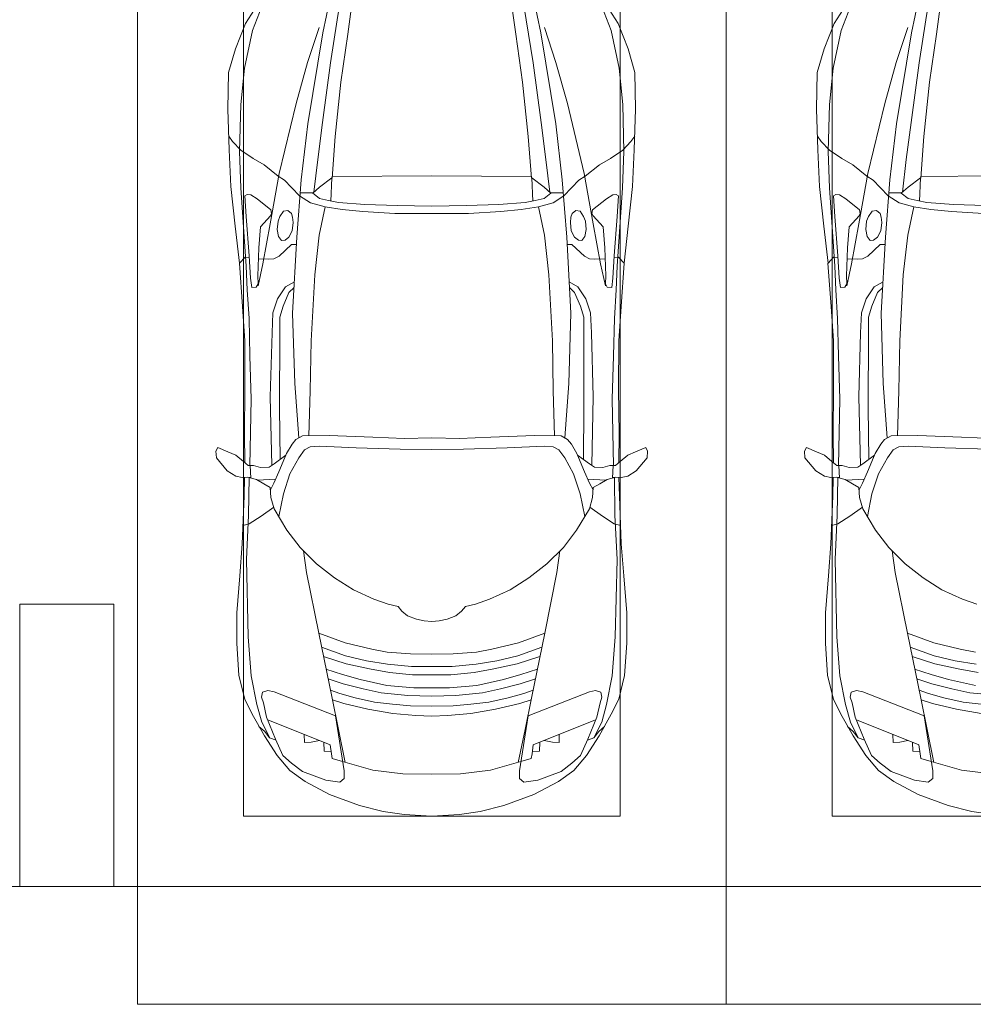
# Model space of a CAD drawing. Header units: millimetres. Extents: x -32229 to 291619, y -13689 to 125138.
# Tile 521 of 565: x 89435 to 93485, y 99050 to 103233. Entities that reach past the tile are written whole.
import ezdxf

# ---------------------------------------------------------------- set-up
doc = ezdxf.new("R2010")
doc.units = ezdxf.units.MM
for name, color, linetype, lineweight in [('A-DETL-GENF-OTLN', 7, 'Continuous', 18), ('A-FLOR-____-OTLN', 7, 'Continuous', 18), ('C-PRKG-____-OTLN', 7, 'Continuous', 18), ('S-COLS-____-MCUT', 7, 'Continuous', 40)]:
    doc.layers.add(name, color=color, linetype=linetype, lineweight=lineweight)

# ---------------------------------------------------------------- blocks, each defined once
blk = doc.blocks.new('АР_Машиноместо - 4900x2400_М__5300х2500_-2211001--02 ЭМ')
at = {"layer": 'A-DETL-GENF-OTLN', "color": 253, "lineweight": 13, "true_color": 0xaaaaaa}
for p, q in [((1367.3, -806), (1455.8, -818.6)), ((1455.8, -818.6), (1556.7, -845.1)), ((1556.7, -845.1), (1684.2, -891)), ((1684.2, -891), (1788.1, -946.2)), ((1622.3, -958.9), (1641, -944.1)), ((1622.3, -991.4), (1622.3, -958.9)), ((1641, -944.1), (1699.9, -952.6)), ((1699.9, -952.6), (1799.1, -989.1)), ((1788.1, -946.2), (1852.8, -992.8)), ((1372.6, -979.8), (1499.8, -994.5)), ((1499.8, -994.5), (1628.6, -1031.3)), ((1658.9, -1225.9), (1622.3, -991.4)), ((1799.1, -989.1), (1845, -1024.3)), ((1852.8, -992.8), (1906.8, -1056.8)), ((1617.4, -1027.5), (1646.2, -1167.4)), ((1845.3, -1024.4), (1882.1, -1057.3)), ((1882.1, -1057.3), (1913.1, -1126.3)), ((1906.8, -1056.8), (1960.7, -1140.4)), ((1911, -1121.6), (1938.7, -1132.6)), ((1913.1, -1126.3), (1951.8, -1220.1)), ((1646.2, -1167.4), (1673.2, -1300.9)), ((1938.7, -1132.6), (1959.6, -1159.6)), ((1959.6, -1159.6), (1983.8, -1180.5)), ((1960.7, -1140.4), (2012.6, -1232.1)), ((1415.9, -1236), (1521.4, -1254.6)), ((1521.4, -1254.6), (1623.7, -1278.7)), ((1919.3, -1327.1), (1658.9, -1225.9)), ((1951.8, -1220.1), (1965, -1280.6)), ((2012.6, -1232.1), (2044.3, -1296.1)), ((1416.4, -1274.6), (1492.9, -1283.7)), ((1492.9, -1283.7), (1574.8, -1301.6)), ((1623.7, -1278.7), (1671.7, -1293.7)), ((1965, -1280.6), (1972.8, -1305.2)), ((2044.3, -1296.1), (2069.2, -1396.6)), ((1351.7, -1312.4), (1465, -1323.2)), ((1465, -1323.2), (1541.7, -1341.1)), ((1574.8, -1301.6), (1640.9, -1321.2)), ((1640.9, -1321.2), (1680.1, -1334.4)), ((1673.2, -1300.9), (1730, -1576.5)), ((1945.6, -1333.3), (1919.3, -1327.1)), ((1968.2, -1326), (1945.6, -1333.3)), ((1972.8, -1305.2), (1968.2, -1326)), ((1441, -1354.8), (1554.7, -1380.6)), ((1541.7, -1341.1), (1626.2, -1361.2)), ((1626.2, -1361.2), (1690.1, -1383.1)), ((1430, -1410.4), (1513.8, -1425.6)), ((1554.7, -1380.6), (1628.6, -1401.1)), ((1628.6, -1401.1), (1699.5, -1424.6)), ((2069.2, -1396.6), (2078, -1534.1)), ((1438.1, -1445.7), (1526.6, -1459.7)), ((1513.8, -1425.6), (1613, -1446.5)), ((1526.6, -1459.7), (1615.7, -1480.8)), ((1613, -1446.5), (1709.6, -1477.3)), ((1440, -1496.1), (1505.1, -1509.3)), ((1615.7, -1480.8), (1718, -1518.1)), ((1505.1, -1509.3), (1618.3, -1536.4)), ((1618.3, -1536.4), (1730, -1576.5)), ((2078, -1534.1), (2078, -1662.9)), ((1730, -1576.5), (1781.7, -1834.2)), ((2078, -1662.9), (2065.2, -1820.7)), ((1435.1, -1700.5), (1495.8, -1721.4)), ((1495.8, -1721.4), (1583, -1761.1)), ((1583, -1761.1), (1662.5, -1812.1)), ((1662.5, -1812.1), (1738.9, -1871.7)), ((1781.7, -1834.2), (1794.3, -1926.7)), ((2065.2, -1820.7), (2055.1, -1956.8)), ((1738.9, -1871.7), (1809.3, -1941.6)), ((1809.3, -1941.6), (1865.4, -2015)), ((2055.1, -1956.8), (2047, -2159.1)), ((1865.4, -2015), (1919.3, -2105.7)), ((1974.5, -2074.6), (2024.9, -2041)), ((2024.9, -2041), (2052.5, -2034.4)), ((1880.3, -2168.6), (1899.7, -2072.7)), ((1921.2, -2112.6), (1974.5, -2074.6)), ((1919.3, -2105.7), (1932.9, -2153.8)), ((1852.7, -2254.2), (1880.3, -2168.6)), ((1932.9, -2153.8), (1935.7, -2195.4)), ((2047, -2159.1), (2045, -2238.9)), ((1899.2, -2263), (1920.1, -2213.8)), ((1920.1, -2213.8), (1935.1, -2186.5)), ((1935.7, -2195.4), (1963.3, -2211.8)), ((1963.3, -2211.8), (1994.9, -2230)), ((1814.9, -2322.3), (1852.7, -2254.2)), ((1913.4, -2231.3), (1989.9, -2227.1)), ((1994.9, -2230), (2032.5, -2239.2)), ((2018, -2235.6), (2020.9, -2288.7)), ((2054.9, -2238.7), (2018.2, -2239.5)), ((2082.6, -2243.4), (2054.9, -2238.7)), ((2118.3, -2266.4), (2082.6, -2243.4)), ((1866.2, -2340.5), (1899.2, -2263)), ((1869.4, -2332.9), (1919.4, -2296)), ((1919.4, -2296), (1941, -2282.6)), ((1941, -2282.6), (1976.7, -2281.2)), ((1976.7, -2281.2), (2006.4, -2288.6)), ((2006.4, -2288.6), (2030, -2290)), ((2030, -2290), (2050.2, -2306.1)), ((2164.8, -2322.3), (2118.3, -2266.4)), ((1790, -2355.4), (1814.9, -2322.3)), ((1843.3, -2380.3), (1866.2, -2340.5)), ((1896.5, -2534.3), (1893.9, -2314.9)), ((2045.5, -2423.6), (2044, -2301.1)), ((2050.2, -2306.1), (2082.6, -2333.8)), ((2082.6, -2333.8), (2115.6, -2347.9)), ((2166.9, -2350.6), (2164.8, -2322.3)), ((1384.8, -2358.7), (1570.9, -2364.1)), ((1570.9, -2364.1), (1727.3, -2371.5)), ((1727.3, -2371.5), (1765.7, -2368.8)), ((1765.7, -2368.8), (1790, -2355.4)), ((1827.2, -2399.7), (1843.3, -2380.3)), ((2115.6, -2347.9), (2158.8, -2366.2)), ((2158.8, -2366.2), (2166.9, -2350.6)), ((1367.3, -2404.6), (1500.8, -2409.3)), ((1500.8, -2409.3), (1686.2, -2416.7)), ((1686.2, -2416.7), (1799.4, -2415.4)), ((1799.4, -2415.4), (1827.2, -2399.7)), ((1815.2, -2406.5), (1832.2, -2638.3)), ((2043.2, -2613.6), (2045.5, -2423.6)), ((1895.6, -2850.8), (1896.5, -2534.3)), ((2043.9, -2818.3), (2043.2, -2613.6)), ((1832.2, -2638.3), (1840.7, -2936)), ((2054, -2964.8), (2043.9, -2818.3)), ((1895.6, -2919.4), (1895.6, -2850.8)), ((1881.3, -2966.7), (1895.6, -2919.4)), ((1840.7, -2936), (1823.6, -3260.1)), ((1856.4, -3024.6), (1881.3, -2966.7)), ((2067.2, -3149.3), (2054, -2964.8)), ((1834.9, -3046.1), (1856.4, -3024.6)), ((1987.8, -3061.4), (1995.5, -3046.6)), ((1995.5, -3046.6), (2014.4, -3046.1)), ((2014.4, -3046.1), (2019.2, -3085)), ((1984.7, -3213.7), (1989.1, -3094.6)), ((1989.1, -3094.6), (1987.8, -3061.4)), ((2019.2, -3085), (2025.2, -3179.9)), ((1898.3, -3179.4), (1920.5, -3167.7)), ((1920.5, -3167.7), (1941.6, -3165.4)), ((1941.6, -3165.4), (1986.4, -3168)), ((2024.8, -3173.5), (2043.1, -3174.2)), ((2043.1, -3174.2), (2067.1, -3148.3)), ((2084.3, -3305.9), (2067.1, -3148.3)), ((1845.5, -3228.1), (1898.3, -3179.4)), ((1977.8, -3303.2), (1984.7, -3213.7)), ((2025.2, -3179.9), (2037.8, -3347.3)), ((1823.6, -3260.1), (1804.3, -3502.8)), ((1825.4, -3227.6), (1845.5, -3228.1)), ((1842.8, -3286.3), (1856.8, -3259.9)), ((1856.8, -3259.9), (1873.2, -3246.1)), ((1873.2, -3246.1), (1887.9, -3245.7)), ((1887.9, -3245.7), (1900.2, -3262.3)), ((1900.2, -3262.3), (1906.4, -3292.5)), ((1838.9, -3321.2), (1842.8, -3286.3)), ((1906.4, -3292.5), (1902.9, -3327.4)), ((1935.4, -3349.7), (1977.8, -3303.2)), ((1841.3, -3344.5), (1838.9, -3321.2)), ((1845.9, -3360.7), (1841.3, -3344.5)), ((1902.9, -3327.4), (1894.8, -3346.8)), ((2102.9, -3474.2), (2084.3, -3305.9)), ((1861.3, -3372.5), (1845.9, -3360.7)), ((1880, -3369.3), (1861.3, -3372.5)), ((1894.8, -3346.8), (1880, -3369.3)), ((1930.3, -3360.7), (1935.4, -3349.7)), ((1933.2, -3375.1), (1930.3, -3360.7)), ((1992, -3422.8), (1933.2, -3375.1)), ((2037.8, -3347.3), (2043.4, -3434.5)), ((1397.5, -3394.3), (1534.7, -3397.8)), ((1534.7, -3397.8), (1646.7, -3407.2)), ((1646.7, -3407.2), (1688.9, -3414.8)), ((1674.4, -3512.1), (1679, -3413)), ((1688.9, -3414.8), (1727, -3424.2)), ((1727, -3424.2), (1755.7, -3447)), ((2018.5, -3439.1), (1992, -3422.8)), ((1755.7, -3447), (1726.8, -3472.4)), ((1755.7, -3447.2), (1808.7, -3447.2)), ((1809.8, -3433.7), (1845.3, -3470.4)), ((1845.3, -3470.4), (1875.1, -3501.2)), ((2033.8, -3441.1), (2018.5, -3439.1)), ((2043.4, -3434.5), (2033.8, -3441.1)), ((1659.9, -3687.8), (1673.4, -3509.6)), ((1726.8, -3472.4), (1674.4, -3512.1)), ((1875.1, -3501.2), (1901.7, -3518.6)), ((2109.8, -3630), (2102.9, -3474.2)), ((1250, -3520.1), (1672.8, -3517.2)), ((1901.7, -3518.6), (1962.1, -3567)), ((1962.1, -3567), (2008.6, -3594.2)), ((2008.6, -3594.2), (2061.4, -3629.8)), ((2061.4, -3629.8), (2096.2, -3665.5)), ((2116, -3802.9), (2109.8, -3630)), ((2096.2, -3665.5), (2111.9, -3688.4)), ((1636.1, -3917.5), (1659.9, -3687.8)), ((2112.6, -3958.4), (2116, -3802.9)), ((1606.4, -4121.6), (1636.1, -3917.5)), ((2083.6, -4059.2), (2112.6, -3958.4)), ((2041.4, -4167), (2083.6, -4059.2)), ((1586, -4272.5), (1606.4, -4121.6)), ((1977.5, -4267.9), (2041.4, -4167))]:
    blk.add_line(p, q, dxfattribs=at)
at = {"layer": 'A-DETL-GENF-OTLN', "color": 254, "lineweight": 13, "true_color": 0xd4d4d4}
for p, q in [((1628.7, -1031.9), (1672.3, -1045)), ((1672.3, -1045), (1675.9, -1063.7)), ((1675.9, -1063.7), (1681.2, -1102.9)), ((1676.7, -1074.4), (1707.1, -1076.2)), ((1707.1, -1076.2), (1708.8, -1114.5)), ((1681.2, -1102.9), (1946, -1208.1)), ((1727.4, -1121.3), (1762.3, -1113.6)), ((1762.3, -1113.6), (1790.9, -1112.7)), ((1790.9, -1112.7), (1791.8, -1146.9)), ((1938.3, -1132.1), (1972.1, -1198.6)), ((1972.1, -1198.6), (1992.6, -1274.3)), ((1992.6, -1274.3), (2016.6, -1395.6)), ((2016.6, -1395.6), (2029.1, -1561.4)), ((2029.1, -1561.4), (2037.2, -1889.5)), ((2037.2, -1889.5), (2028.2, -2077.7)), ((2028.2, -2077.7), (2025.5, -2239.3)), ((1929.4, -2291.4), (1935.6, -2580.5)), ((2016.7, -2571.4), (2022, -2290)), ((1771.6, -2415.7), (1766.2, -2606.7)), ((1935.6, -2580.5), (1928.4, -2853.3)), ((2022.2, -2754.7), (2016.7, -2571.4)), ((1766.2, -2606.7), (1762.2, -2818.3)), ((2026.1, -2913.7), (2022.2, -2754.7)), ((1762.2, -2818.3), (1747.2, -3099)), ((1928.4, -2853.3), (1924.3, -2937.4)), ((2033.7, -3036.3), (2026.1, -2913.7)), ((1924.3, -2937.4), (1904.8, -2997.9)), ((1904.8, -2997.9), (1871, -3048.1)), ((1871, -3048.1), (1833.3, -3069.7)), ((1987.5, -3053.2), (1967.3, -3145.9)), ((2038, -3136.6), (2033.7, -3036.3)), ((1747.2, -3099), (1728.3, -3268.5)), ((2060.5, -3468.5), (2038, -3136.6)), ((1967.3, -3145.9), (1936, -3316.2)), ((1728.3, -3268.5), (1702.9, -3388.2)), ((1936, -3316.2), (1897.7, -3530.2)), ((1406.5, -3360.7), (1542.9, -3368.9)), ((1542.9, -3368.9), (1630, -3377.1)), ((1630, -3377.1), (1702.9, -3388.2)), ((1702.9, -3388.2), (1765.4, -3405.8)), ((1765.4, -3405.8), (1811.5, -3435.5)), ((1750.9, -3450.8), (1734.5, -3589.1)), ((2065.8, -3623.7), (2060.5, -3468.5)), ((1804.3, -3502.8), (1776.8, -3741.5)), ((1897.7, -3530.2), (1826.4, -3827.1)), ((1734.5, -3589.1), (1714.3, -3746.6)), ((2061.4, -3823.4), (2065.8, -3623.7)), ((1714.3, -3746.6), (1680.6, -4000.8)), ((1776.8, -3741.5), (1713.1, -4128.3)), ((1826.4, -3827.1), (1777.3, -4001.8)), ((2045.3, -3976.8), (2061.4, -3823.4)), ((1680.6, -4000.8), (1651, -4182.8)), ((1777.3, -4001.8), (1728.3, -4149.8)), ((2011.4, -4138.1), (2045.3, -3976.8)), ((1713.1, -4128.3), (1678.9, -4289.8)), ((1972.2, -4239.8), (2011.4, -4138.1)), ((1651, -4182.8), (1638.8, -4260.3))]:
    blk.add_line(p, q, dxfattribs=at)
at = {"layer": 'C-PRKG-____-OTLN', "color": 253, "lineweight": 13, "true_color": 0xaaaaaa}
for p, q in [((2500, 0), (0, 0)), ((2500, 0), (2500, -5300)), ((450, -800), (2050, -800)), ((2050, -800), (2050, -4500))]:
    blk.add_line(p, q, dxfattribs=at)
blk = doc.blocks.new('АР_Машиноместо - 4900x2400_М__5300х2500_-V39--02 ЭМ')
at = {"layer": 'A-DETL-GENF-OTLN', "color": 253, "lineweight": 13, "true_color": 0xaaaaaa}
for p, q in [((522.5, 4267.9), (458.6, 4167)), ((914, 4272.5), (893.6, 4121.6)), ((1586, 4272.5), (1606.4, 4121.6)), ((1977.5, 4267.9), (2041.4, 4167)), ((458.6, 4167), (416.4, 4059.2)), ((2041.4, 4167), (2083.6, 4059.2)), ((893.6, 4121.6), (863.9, 3917.5)), ((1606.4, 4121.6), (1636.1, 3917.5)), ((416.4, 4059.2), (387.4, 3958.4)), ((2083.6, 4059.2), (2112.6, 3958.4)), ((387.4, 3958.4), (384, 3802.9)), ((2112.6, 3958.4), (2116, 3802.9)), ((863.9, 3917.5), (840.1, 3687.8)), ((1636.1, 3917.5), (1659.9, 3687.8)), ((384, 3802.9), (390.2, 3630)), ((2116, 3802.9), (2109.8, 3630)), ((403.8, 3665.5), (388.1, 3688.4)), ((840.1, 3687.8), (826.6, 3509.6)), ((1659.9, 3687.8), (1673.4, 3509.6)), ((2096.2, 3665.5), (2111.9, 3688.4)), ((438.6, 3629.8), (403.8, 3665.5)), ((2061.4, 3629.8), (2096.2, 3665.5)), ((390.2, 3630), (397.1, 3474.2)), ((491.4, 3594.2), (438.6, 3629.8)), ((2008.6, 3594.2), (2061.4, 3629.8)), ((2109.8, 3630), (2102.9, 3474.2)), ((537.9, 3567), (491.4, 3594.2)), ((598.3, 3518.6), (537.9, 3567)), ((1901.7, 3518.6), (1962.1, 3567)), ((1962.1, 3567), (2008.6, 3594.2)), ((624.9, 3501.2), (598.3, 3518.6)), ((1250, 3520.1), (827.2, 3517.2)), ((1250, 3520.1), (1672.8, 3517.2)), ((1875.1, 3501.2), (1901.7, 3518.6)), ((397.1, 3474.2), (415.7, 3305.9)), ((654.7, 3470.4), (624.9, 3501.2)), ((676.4, 3260.1), (695.7, 3502.8)), ((744.3, 3447), (773.2, 3472.4)), ((773.2, 3472.4), (825.6, 3512.1)), ((825.6, 3512.1), (821, 3413)), ((1674.4, 3512.1), (1679, 3413)), ((1726.8, 3472.4), (1674.4, 3512.1)), ((1755.7, 3447), (1726.8, 3472.4)), ((1823.6, 3260.1), (1804.3, 3502.8)), ((1845.3, 3470.4), (1875.1, 3501.2)), ((2102.9, 3474.2), (2084.3, 3305.9)), ((456.6, 3434.5), (466.2, 3441.1)), ((462.2, 3347.3), (456.6, 3434.5)), ((466.2, 3441.1), (481.5, 3439.1)), ((481.5, 3439.1), (508, 3422.8)), ((690.2, 3433.7), (654.7, 3470.4)), ((744.1, 3447.2), (691.3, 3447.2)), ((773, 3424.2), (744.1, 3447.2)), ((1727, 3424.2), (1755.7, 3447)), ((1755.7, 3447.2), (1808.7, 3447.2)), ((1809.8, 3433.7), (1845.3, 3470.4)), ((2018.5, 3439.1), (1992, 3422.8)), ((2033.8, 3441.1), (2018.5, 3439.1)), ((2043.4, 3434.5), (2033.8, 3441.1)), ((2037.8, 3347.3), (2043.4, 3434.5)), ((508, 3422.8), (566.8, 3375.1)), ((811.1, 3414.8), (773, 3424.2)), ((853.3, 3407.2), (811.1, 3414.8)), ((965.3, 3397.8), (853.3, 3407.2)), ((1102.5, 3394.3), (965.3, 3397.8)), ((1250, 3391.3), (1102.5, 3394.3)), ((1250, 3391.3), (1397.5, 3394.3)), ((1397.5, 3394.3), (1534.7, 3397.8)), ((1534.7, 3397.8), (1646.7, 3407.2)), ((1646.7, 3407.2), (1688.9, 3414.8)), ((1688.9, 3414.8), (1727, 3424.2)), ((1992, 3422.8), (1933.2, 3375.1)), ((474.8, 3179.9), (462.2, 3347.3)), ((564.6, 3349.7), (522.2, 3303.2)), ((569.7, 3360.7), (564.6, 3349.7)), ((566.8, 3375.1), (569.7, 3360.7)), ((597.1, 3327.4), (605.2, 3346.8)), ((605.2, 3346.8), (620, 3369.3)), ((620, 3369.3), (638.7, 3372.5)), ((638.7, 3372.5), (654.1, 3360.7)), ((654.1, 3360.7), (658.7, 3344.5)), ((1845.9, 3360.7), (1841.3, 3344.5)), ((1861.3, 3372.5), (1845.9, 3360.7)), ((1880, 3369.3), (1861.3, 3372.5)), ((1894.8, 3346.8), (1880, 3369.3)), ((1902.9, 3327.4), (1894.8, 3346.8)), ((1933.2, 3375.1), (1930.3, 3360.7)), ((1930.3, 3360.7), (1935.4, 3349.7)), ((1935.4, 3349.7), (1977.8, 3303.2)), ((2025.2, 3179.9), (2037.8, 3347.3)), ((415.7, 3305.9), (432.8, 3149.3)), ((593.6, 3292.5), (597.1, 3327.4)), ((661.1, 3321.2), (657.2, 3286.3)), ((658.7, 3344.5), (661.1, 3321.2)), ((1841.3, 3344.5), (1838.9, 3321.2)), ((1838.9, 3321.2), (1842.8, 3286.3)), ((1906.4, 3292.5), (1902.9, 3327.4)), ((2084.3, 3305.9), (2067.1, 3148.3)), ((522.2, 3303.2), (515.3, 3213.7)), ((599.8, 3262.3), (593.6, 3292.5)), ((657.2, 3286.3), (643.2, 3259.9)), ((1842.8, 3286.3), (1856.8, 3259.9)), ((1900.2, 3262.3), (1906.4, 3292.5)), ((1977.8, 3303.2), (1984.7, 3213.7)), ((612.1, 3245.7), (599.8, 3262.3)), ((654.5, 3228.1), (601.7, 3179.4)), ((626.8, 3246.1), (612.1, 3245.7)), ((643.2, 3259.9), (626.8, 3246.1)), ((674.6, 3227.6), (654.5, 3228.1)), ((659.3, 2936), (676.4, 3260.1)), ((1840.7, 2936), (1823.6, 3260.1)), ((1825.4, 3227.6), (1845.5, 3228.1)), ((1845.5, 3228.1), (1898.3, 3179.4)), ((1856.8, 3259.9), (1873.2, 3246.1)), ((1873.2, 3246.1), (1887.9, 3245.7)), ((1887.9, 3245.7), (1900.2, 3262.3)), ((480.8, 3085), (474.8, 3179.9)), ((515.3, 3213.7), (510.9, 3094.6)), ((601.7, 3179.4), (579.5, 3167.7)), ((1898.3, 3179.4), (1920.5, 3167.7)), ((1984.7, 3213.7), (1989.1, 3094.6)), ((2019.2, 3085), (2025.2, 3179.9)), ((432.8, 3149.3), (446, 2964.8)), ((456.9, 3174.2), (432.9, 3148.3)), ((475.2, 3173.5), (456.9, 3174.2)), ((558.4, 3165.4), (513.6, 3168)), ((579.5, 3167.7), (558.4, 3165.4)), ((1920.5, 3167.7), (1941.6, 3165.4)), ((1941.6, 3165.4), (1986.4, 3168)), ((2024.8, 3173.5), (2043.1, 3174.2)), ((2043.1, 3174.2), (2067.1, 3148.3)), ((2067.2, 3149.3), (2054, 2964.8)), ((485.6, 3046.1), (480.8, 3085)), ((512.2, 3061.4), (504.5, 3046.6)), ((510.9, 3094.6), (512.2, 3061.4)), ((1989.1, 3094.6), (1987.8, 3061.4)), ((1987.8, 3061.4), (1995.5, 3046.6)), ((2014.4, 3046.1), (2019.2, 3085)), ((504.5, 3046.6), (485.6, 3046.1)), ((643.6, 3024.6), (618.7, 2966.7)), ((665.1, 3046.1), (643.6, 3024.6)), ((1834.9, 3046.1), (1856.4, 3024.6)), ((1856.4, 3024.6), (1881.3, 2966.7)), ((1995.5, 3046.6), (2014.4, 3046.1)), ((446, 2964.8), (456.1, 2818.3)), ((618.7, 2966.7), (604.4, 2919.4)), ((667.8, 2638.3), (659.3, 2936)), ((1832.2, 2638.3), (1840.7, 2936)), ((1881.3, 2966.7), (1895.6, 2919.4)), ((2054, 2964.8), (2043.9, 2818.3)), ((604.4, 2919.4), (604.4, 2850.8)), ((1895.6, 2919.4), (1895.6, 2850.8)), ((604.4, 2850.8), (603.5, 2534.3)), ((1895.6, 2850.8), (1896.5, 2534.3)), ((456.1, 2818.3), (456.8, 2613.6)), ((2043.9, 2818.3), (2043.2, 2613.6)), ((684.8, 2406.5), (667.8, 2638.3)), ((1815.2, 2406.5), (1832.2, 2638.3)), ((456.8, 2613.6), (454.5, 2423.6)), ((2043.2, 2613.6), (2045.5, 2423.6)), ((603.5, 2534.3), (606.1, 2314.9)), ((1896.5, 2534.3), (1893.9, 2314.9)), ((454.5, 2423.6), (456, 2301.1)), ((672.8, 2399.7), (656.7, 2380.3)), ((700.6, 2415.4), (672.8, 2399.7)), ((813.8, 2416.7), (700.6, 2415.4)), ((999.2, 2409.3), (813.8, 2416.7)), ((1132.7, 2404.6), (999.2, 2409.3)), ((1250, 2406.6), (1132.7, 2404.6)), ((1250, 2406.6), (1367.3, 2404.6)), ((1367.3, 2404.6), (1500.8, 2409.3)), ((1500.8, 2409.3), (1686.2, 2416.7)), ((1686.2, 2416.7), (1799.4, 2415.4)), ((1799.4, 2415.4), (1827.2, 2399.7)), ((1827.2, 2399.7), (1843.3, 2380.3)), ((2045.5, 2423.6), (2044, 2301.1)), ((341.2, 2366.2), (333.1, 2350.6)), ((333.1, 2350.6), (335.2, 2322.3)), ((384.4, 2347.9), (341.2, 2366.2)), ((417.4, 2333.8), (384.4, 2347.9)), ((656.7, 2380.3), (633.8, 2340.5)), ((710, 2355.4), (685.1, 2322.3)), ((734.3, 2368.8), (710, 2355.4)), ((772.7, 2371.5), (734.3, 2368.8)), ((929.1, 2364.1), (772.7, 2371.5)), ((1115.2, 2358.7), (929.1, 2364.1)), ((1250, 2357.8), (1115.2, 2358.7)), ((1250, 2357.8), (1384.8, 2358.7)), ((1384.8, 2358.7), (1570.9, 2364.1)), ((1570.9, 2364.1), (1727.3, 2371.5)), ((1727.3, 2371.5), (1765.7, 2368.8)), ((1765.7, 2368.8), (1790, 2355.4)), ((1790, 2355.4), (1814.9, 2322.3)), ((1843.3, 2380.3), (1866.2, 2340.5)), ((2082.6, 2333.8), (2115.6, 2347.9)), ((2115.6, 2347.9), (2158.8, 2366.2)), ((2158.8, 2366.2), (2166.9, 2350.6)), ((2166.9, 2350.6), (2164.8, 2322.3)), ((335.2, 2322.3), (381.7, 2266.4)), ((449.8, 2306.1), (417.4, 2333.8)), ((470, 2290), (449.8, 2306.1)), ((630.6, 2332.9), (580.6, 2296)), ((633.8, 2340.5), (600.8, 2263)), ((685.1, 2322.3), (647.3, 2254.2)), ((1814.9, 2322.3), (1852.7, 2254.2)), ((1866.2, 2340.5), (1899.2, 2263)), ((1869.4, 2332.9), (1919.4, 2296)), ((2030, 2290), (2050.2, 2306.1)), ((2050.2, 2306.1), (2082.6, 2333.8)), ((2164.8, 2322.3), (2118.3, 2266.4)), ((381.7, 2266.4), (417.4, 2243.4)), ((493.6, 2288.6), (470, 2290)), ((482, 2235.6), (479.1, 2288.7)), ((523.3, 2281.2), (493.6, 2288.6)), ((559, 2282.6), (523.3, 2281.2)), ((580.6, 2296), (559, 2282.6)), ((600.8, 2263), (579.9, 2213.8)), ((1899.2, 2263), (1920.1, 2213.8)), ((1919.4, 2296), (1941, 2282.6)), ((1941, 2282.6), (1976.7, 2281.2)), ((1976.7, 2281.2), (2006.4, 2288.6)), ((2006.4, 2288.6), (2030, 2290)), ((2018, 2235.6), (2020.9, 2288.7)), ((2118.3, 2266.4), (2082.6, 2243.4)), ((417.4, 2243.4), (445.1, 2238.7)), ((445.1, 2238.7), (481.8, 2239.5)), ((453, 2159.1), (455, 2238.9)), ((505.1, 2230), (467.5, 2239.2)), ((536.7, 2211.8), (505.1, 2230)), ((586.6, 2231.3), (510.1, 2227.1)), ((647.3, 2254.2), (619.7, 2168.6)), ((1852.7, 2254.2), (1880.3, 2168.6)), ((1913.4, 2231.3), (1989.9, 2227.1)), ((1963.3, 2211.8), (1994.9, 2230)), ((1994.9, 2230), (2032.5, 2239.2)), ((2054.9, 2238.7), (2018.2, 2239.5)), ((2047, 2159.1), (2045, 2238.9)), ((2082.6, 2243.4), (2054.9, 2238.7)), ((564.3, 2195.4), (536.7, 2211.8)), ((567.1, 2153.8), (564.3, 2195.4)), ((579.9, 2213.8), (564.9, 2186.5)), ((1920.1, 2213.8), (1935.1, 2186.5)), ((1932.9, 2153.8), (1935.7, 2195.4)), ((1935.7, 2195.4), (1963.3, 2211.8)), ((444.9, 1956.8), (453, 2159.1)), ((580.7, 2105.7), (567.1, 2153.8)), ((619.7, 2168.6), (600.3, 2072.7)), ((1880.3, 2168.6), (1899.7, 2072.7)), ((1919.3, 2105.7), (1932.9, 2153.8)), ((2055.1, 1956.8), (2047, 2159.1)), ((578.8, 2112.6), (525.5, 2074.6)), ((634.6, 2015), (580.7, 2105.7)), ((1865.4, 2015), (1919.3, 2105.7)), ((1921.2, 2112.6), (1974.5, 2074.6)), ((525.5, 2074.6), (475.1, 2041)), ((1974.5, 2074.6), (2024.9, 2041)), ((475.1, 2041), (447.5, 2034.4)), ((690.7, 1941.6), (634.6, 2015)), ((1809.3, 1941.6), (1865.4, 2015)), ((2024.9, 2041), (2052.5, 2034.4)), ((434.8, 1820.7), (444.9, 1956.8)), ((761.1, 1871.7), (690.7, 1941.6)), ((718.3, 1834.2), (705.7, 1926.7)), ((1738.9, 1871.7), (1809.3, 1941.6)), ((1781.7, 1834.2), (1794.3, 1926.7)), ((2065.2, 1820.7), (2055.1, 1956.8)), ((837.5, 1812.1), (761.1, 1871.7)), ((1662.5, 1812.1), (1738.9, 1871.7)), ((422, 1662.9), (434.8, 1820.7)), ((770, 1576.5), (718.3, 1834.2)), ((917, 1761.1), (837.5, 1812.1)), ((1583, 1761.1), (1662.5, 1812.1)), ((1730, 1576.5), (1781.7, 1834.2)), ((2078, 1662.9), (2065.2, 1820.7)), ((1004.2, 1721.4), (917, 1761.1)), ((1495.8, 1721.4), (1583, 1761.1)), ((1064.9, 1700.5), (1004.2, 1721.4)), ((1435.1, 1700.5), (1495.8, 1721.4)), ((1107.2, 1689.8), (1064.9, 1700.5)), ((1123.5, 1670.9), (1107.2, 1689.8)), ((1376.5, 1670.9), (1392.8, 1689.8)), ((1392.8, 1689.8), (1435.1, 1700.5)), ((422, 1534.1), (422, 1662.9)), ((1147.5, 1650.5), (1123.5, 1670.9)), ((1184.7, 1635.7), (1147.5, 1650.5)), ((1217.8, 1629.1), (1184.7, 1635.7)), ((1282.2, 1629.1), (1315.3, 1635.7)), ((1315.3, 1635.7), (1352.5, 1650.5)), ((1352.5, 1650.5), (1376.5, 1670.9)), ((2078, 1534.1), (2078, 1662.9)), ((1217.8, 1629.1), (1250, 1626.8)), ((1282.2, 1629.1), (1250, 1626.8)), ((826.8, 1300.9), (770, 1576.5)), ((881.7, 1536.4), (770, 1576.5)), ((1618.3, 1536.4), (1730, 1576.5)), ((1673.2, 1300.9), (1730, 1576.5)), ((430.8, 1396.6), (422, 1534.1)), ((884.3, 1480.8), (782, 1518.1)), ((994.9, 1509.3), (881.7, 1536.4)), ((1060, 1496.1), (994.9, 1509.3)), ((1440, 1496.1), (1505.1, 1509.3)), ((1505.1, 1509.3), (1618.3, 1536.4)), ((1615.7, 1480.8), (1718, 1518.1)), ((2069.2, 1396.6), (2078, 1534.1)), ((887, 1446.5), (790.4, 1477.3)), ((973.4, 1459.7), (884.3, 1480.8)), ((1159.3, 1489.1), (1060, 1496.1)), ((1250, 1488.3), (1159.3, 1489.1)), ((1250, 1488.3), (1340.7, 1489.1)), ((1340.7, 1489.1), (1440, 1496.1)), ((1526.6, 1459.7), (1615.7, 1480.8)), ((1613, 1446.5), (1709.6, 1477.3)), ((871.4, 1401.1), (800.5, 1424.6)), ((986.2, 1425.6), (887, 1446.5)), ((1061.9, 1445.7), (973.4, 1459.7)), ((1070, 1410.4), (986.2, 1425.6)), ((1163.9, 1435.1), (1061.9, 1445.7)), ((1250, 1435.1), (1163.9, 1435.1)), ((1250, 1435.1), (1336.1, 1435.1)), ((1336.1, 1435.1), (1438.1, 1445.7)), ((1430, 1410.4), (1513.8, 1425.6)), ((1438.1, 1445.7), (1526.6, 1459.7)), ((1513.8, 1425.6), (1613, 1446.5)), ((1628.6, 1401.1), (1699.5, 1424.6)), ((455.7, 1296.1), (430.8, 1396.6)), ((873.8, 1361.2), (809.9, 1383.1)), ((945.3, 1380.6), (871.4, 1401.1)), ((1059, 1354.8), (945.3, 1380.6)), ((1168.3, 1399.8), (1070, 1410.4)), ((1250, 1400.1), (1168.3, 1399.8)), ((1250, 1400.1), (1331.7, 1399.8)), ((1331.7, 1399.8), (1430, 1410.4)), ((1441, 1354.8), (1554.7, 1380.6)), ((1554.7, 1380.6), (1628.6, 1401.1)), ((1626.2, 1361.2), (1690.1, 1383.1)), ((2044.3, 1296.1), (2069.2, 1396.6)), ((958.3, 1341.1), (873.8, 1361.2)), ((1035, 1323.2), (958.3, 1341.1)), ((1174.5, 1344.2), (1059, 1354.8)), ((1250, 1344.9), (1174.5, 1344.2)), ((1250, 1344.9), (1325.5, 1344.2)), ((1325.5, 1344.2), (1441, 1354.8)), ((1465, 1323.2), (1541.7, 1341.1)), ((1541.7, 1341.1), (1626.2, 1361.2)), ((527.2, 1305.2), (531.8, 1326)), ((535, 1280.6), (527.2, 1305.2)), ((531.8, 1326), (554.4, 1333.3)), ((554.4, 1333.3), (580.7, 1327.1)), ((580.7, 1327.1), (841.1, 1225.9)), ((859.1, 1321.2), (819.9, 1334.4)), ((853.8, 1167.4), (826.8, 1300.9)), ((925.2, 1301.6), (859.1, 1321.2)), ((1007.1, 1283.7), (925.2, 1301.6)), ((1148.3, 1312.4), (1035, 1323.2)), ((1250, 1309.3), (1148.3, 1312.4)), ((1250, 1309.3), (1351.7, 1312.4)), ((1351.7, 1312.4), (1465, 1323.2)), ((1492.9, 1283.7), (1574.8, 1301.6)), ((1574.8, 1301.6), (1640.9, 1321.2)), ((1640.9, 1321.2), (1680.1, 1334.4)), ((1646.2, 1167.4), (1673.2, 1300.9)), ((1919.3, 1327.1), (1658.9, 1225.9)), ((1945.6, 1333.3), (1919.3, 1327.1)), ((1968.2, 1326), (1945.6, 1333.3)), ((1965, 1280.6), (1972.8, 1305.2)), ((1972.8, 1305.2), (1968.2, 1326)), ((487.4, 1232.1), (455.7, 1296.1)), ((548.2, 1220.1), (535, 1280.6)), ((876.3, 1278.7), (828.3, 1293.7)), ((978.6, 1254.6), (876.3, 1278.7)), ((1083.6, 1274.6), (1007.1, 1283.7)), ((1159.1, 1267.9), (1083.6, 1274.6)), ((1250, 1266.6), (1159.1, 1267.9)), ((1250, 1266.6), (1340.9, 1267.9)), ((1340.9, 1267.9), (1416.4, 1274.6)), ((1416.4, 1274.6), (1492.9, 1283.7)), ((1521.4, 1254.6), (1623.7, 1278.7)), ((1623.7, 1278.7), (1671.7, 1293.7)), ((1951.8, 1220.1), (1965, 1280.6)), ((2012.6, 1232.1), (2044.3, 1296.1)), ((539.3, 1140.4), (487.4, 1232.1)), ((586.9, 1126.3), (548.2, 1220.1)), ((841.1, 1225.9), (877.7, 991.4)), ((1084.1, 1236), (978.6, 1254.6)), ((1182.5, 1227.5), (1084.1, 1236)), ((1250, 1223.7), (1182.5, 1227.5)), ((1250, 1223.7), (1317.5, 1227.5)), ((1317.5, 1227.5), (1415.9, 1236)), ((1415.9, 1236), (1521.4, 1254.6)), ((1658.9, 1225.9), (1622.3, 991.4)), ((1913.1, 1126.3), (1951.8, 1220.1)), ((1960.7, 1140.4), (2012.6, 1232.1)), ((540.4, 1159.6), (516.2, 1180.5)), ((1959.6, 1159.6), (1983.8, 1180.5)), ((593.2, 1056.8), (539.3, 1140.4)), ((561.3, 1132.6), (540.4, 1159.6)), ((589, 1121.6), (561.3, 1132.6)), ((882.6, 1027.5), (853.8, 1167.4)), ((1617.4, 1027.5), (1646.2, 1167.4)), ((1906.8, 1056.8), (1960.7, 1140.4)), ((1911, 1121.6), (1938.7, 1132.6)), ((1938.7, 1132.6), (1959.6, 1159.6)), ((617.9, 1057.3), (586.9, 1126.3)), ((1882.1, 1057.3), (1913.1, 1126.3)), ((647.2, 992.8), (593.2, 1056.8)), ((654.7, 1024.4), (617.9, 1057.3)), ((1845.3, 1024.4), (1882.1, 1057.3)), ((1852.8, 992.8), (1906.8, 1056.8)), ((700.9, 989.1), (655, 1024.3)), ((1000.2, 994.5), (871.4, 1031.3)), ((1499.8, 994.5), (1628.6, 1031.3)), ((1799.1, 989.1), (1845, 1024.3)), ((711.9, 946.2), (647.2, 992.8)), ((800.1, 952.6), (700.9, 989.1)), ((877.7, 991.4), (877.7, 958.9)), ((1127.4, 979.8), (1000.2, 994.5)), ((1250, 977.6), (1127.4, 979.8)), ((1250, 977.6), (1372.6, 979.8)), ((1372.6, 979.8), (1499.8, 994.5)), ((1622.3, 991.4), (1622.3, 958.9)), ((1699.9, 952.6), (1799.1, 989.1)), ((1788.1, 946.2), (1852.8, 992.8)), ((815.8, 891), (711.9, 946.2)), ((859, 944.1), (800.1, 952.6)), ((877.7, 958.9), (859, 944.1)), ((1622.3, 958.9), (1641, 944.1)), ((1641, 944.1), (1699.9, 952.6)), ((1684.2, 891), (1788.1, 946.2)), ((943.3, 845.1), (815.8, 891)), ((1556.7, 845.1), (1684.2, 891)), ((1044.2, 818.6), (943.3, 845.1)), ((1455.8, 818.6), (1556.7, 845.1)), ((1132.7, 806), (1044.2, 818.6)), ((1250, 800), (1132.7, 806)), ((1250, 800), (1367.3, 806)), ((1367.3, 806), (1455.8, 818.6))]:
    blk.add_line(p, q, dxfattribs=at)
at = {"layer": 'A-DETL-GENF-OTLN', "color": 254, "lineweight": 13, "true_color": 0xd4d4d4}
for p, q in [((786.9, 4128.3), (821.1, 4289.8)), ((1713.1, 4128.3), (1678.9, 4289.8)), ((527.8, 4239.8), (488.6, 4138.1)), ((849, 4182.8), (861.2, 4260.3)), ((1651, 4182.8), (1638.8, 4260.3)), ((1972.2, 4239.8), (2011.4, 4138.1)), ((722.7, 4001.8), (771.7, 4149.8)), ((819.4, 4000.8), (849, 4182.8)), ((1680.6, 4000.8), (1651, 4182.8)), ((1777.3, 4001.8), (1728.3, 4149.8)), ((488.6, 4138.1), (454.7, 3976.8)), ((723.2, 3741.5), (786.9, 4128.3)), ((1776.8, 3741.5), (1713.1, 4128.3)), ((2011.4, 4138.1), (2045.3, 3976.8)), ((454.7, 3976.8), (438.6, 3823.4)), ((673.6, 3827.1), (722.7, 4001.8)), ((785.7, 3746.6), (819.4, 4000.8)), ((1714.3, 3746.6), (1680.6, 4000.8)), ((1826.4, 3827.1), (1777.3, 4001.8)), ((2045.3, 3976.8), (2061.4, 3823.4)), ((438.6, 3823.4), (434.2, 3623.7)), ((602.3, 3530.2), (673.6, 3827.1)), ((1897.7, 3530.2), (1826.4, 3827.1)), ((2061.4, 3823.4), (2065.8, 3623.7)), ((695.7, 3502.8), (723.2, 3741.5)), ((765.5, 3589.1), (785.7, 3746.6)), ((1734.5, 3589.1), (1714.3, 3746.6)), ((1804.3, 3502.8), (1776.8, 3741.5)), ((434.2, 3623.7), (439.5, 3468.5)), ((2065.8, 3623.7), (2060.5, 3468.5)), ((749.1, 3450.8), (765.5, 3589.1)), ((1750.9, 3450.8), (1734.5, 3589.1)), ((564, 3316.2), (602.3, 3530.2)), ((1936, 3316.2), (1897.7, 3530.2)), ((439.5, 3468.5), (462, 3136.6)), ((734.6, 3405.8), (688.5, 3435.5)), ((1765.4, 3405.8), (1811.5, 3435.5)), ((2060.5, 3468.5), (2038, 3136.6)), ((797.1, 3388.2), (734.6, 3405.8)), ((1702.9, 3388.2), (1765.4, 3405.8)), ((771.7, 3268.5), (797.1, 3388.2)), ((870, 3377.1), (797.1, 3388.2)), ((957.1, 3368.9), (870, 3377.1)), ((1093.5, 3360.7), (957.1, 3368.9)), ((1250, 3360.7), (1093.5, 3360.7)), ((1250, 3360.7), (1406.5, 3360.7)), ((1406.5, 3360.7), (1542.9, 3368.9)), ((1542.9, 3368.9), (1630, 3377.1)), ((1630, 3377.1), (1702.9, 3388.2)), ((1728.3, 3268.5), (1702.9, 3388.2)), ((532.7, 3145.9), (564, 3316.2)), ((1967.3, 3145.9), (1936, 3316.2)), ((752.8, 3099), (771.7, 3268.5)), ((1747.2, 3099), (1728.3, 3268.5)), ((512.5, 3053.2), (532.7, 3145.9)), ((1987.5, 3053.2), (1967.3, 3145.9)), ((462, 3136.6), (466.3, 3036.3)), ((737.8, 2818.3), (752.8, 3099)), ((1762.2, 2818.3), (1747.2, 3099)), ((2038, 3136.6), (2033.7, 3036.3)), ((629, 3048.1), (666.7, 3069.7)), ((1871, 3048.1), (1833.3, 3069.7)), ((466.3, 3036.3), (473.9, 2913.7)), ((595.2, 2997.9), (629, 3048.1)), ((1904.8, 2997.9), (1871, 3048.1)), ((2033.7, 3036.3), (2026.1, 2913.7)), ((575.7, 2937.4), (595.2, 2997.9)), ((1924.3, 2937.4), (1904.8, 2997.9)), ((571.6, 2853.3), (575.7, 2937.4)), ((1928.4, 2853.3), (1924.3, 2937.4)), ((473.9, 2913.7), (477.8, 2754.7)), ((2026.1, 2913.7), (2022.2, 2754.7)), ((564.4, 2580.5), (571.6, 2853.3)), ((1935.6, 2580.5), (1928.4, 2853.3)), ((733.8, 2606.7), (737.8, 2818.3)), ((1766.2, 2606.7), (1762.2, 2818.3)), ((477.8, 2754.7), (483.3, 2571.4)), ((2022.2, 2754.7), (2016.7, 2571.4)), ((728.4, 2415.7), (733.8, 2606.7)), ((1771.6, 2415.7), (1766.2, 2606.7)), ((483.3, 2571.4), (478, 2290)), ((570.6, 2291.4), (564.4, 2580.5)), ((1929.4, 2291.4), (1935.6, 2580.5)), ((2016.7, 2571.4), (2022, 2290)), ((471.8, 2077.7), (474.5, 2239.3)), ((2028.2, 2077.7), (2025.5, 2239.3)), ((462.8, 1889.5), (471.8, 2077.7)), ((2037.2, 1889.5), (2028.2, 2077.7)), ((470.9, 1561.4), (462.8, 1889.5)), ((2029.1, 1561.4), (2037.2, 1889.5)), ((483.4, 1395.6), (470.9, 1561.4)), ((2016.6, 1395.6), (2029.1, 1561.4)), ((507.4, 1274.3), (483.4, 1395.6)), ((1992.6, 1274.3), (2016.6, 1395.6)), ((527.9, 1198.6), (507.4, 1274.3)), ((1972.1, 1198.6), (1992.6, 1274.3)), ((561.7, 1132.1), (527.9, 1198.6)), ((818.8, 1102.9), (554, 1208.1)), ((1681.2, 1102.9), (1946, 1208.1)), ((1938.3, 1132.1), (1972.1, 1198.6)), ((709.1, 1112.7), (708.2, 1146.9)), ((1790.9, 1112.7), (1791.8, 1146.9)), ((737.7, 1113.6), (709.1, 1112.7)), ((772.6, 1121.3), (737.7, 1113.6)), ((792.9, 1076.2), (791.2, 1114.5)), ((824.1, 1063.7), (818.8, 1102.9)), ((1675.9, 1063.7), (1681.2, 1102.9)), ((1707.1, 1076.2), (1708.8, 1114.5)), ((1727.4, 1121.3), (1762.3, 1113.6)), ((1762.3, 1113.6), (1790.9, 1112.7)), ((823.3, 1074.4), (792.9, 1076.2)), ((827.7, 1045), (824.1, 1063.7)), ((1672.3, 1045), (1675.9, 1063.7)), ((1676.7, 1074.4), (1707.1, 1076.2)), ((871.3, 1031.9), (827.7, 1045)), ((1628.7, 1031.9), (1672.3, 1045))]:
    blk.add_line(p, q, dxfattribs=at)
at = {"layer": 'C-PRKG-____-OTLN', "color": 253, "lineweight": 13, "true_color": 0xaaaaaa}
for p, q in [((0, 0), (0, 5300)), ((2500, 0), (2500, 5300)), ((450, 800), (450, 4500)), ((2050, 800), (2050, 4500)), ((450, 800), (2050, 800)), ((2500, 0), (0, 0))]:
    blk.add_line(p, q, dxfattribs=at)
blk = doc.blocks.new('Наметкина 10_РД_АР_П_отсоединено_rvt-1--02 ЭМ')
at = {"layer": 'A-FLOR-____-OTLN', "color": 253, "lineweight": 13, "true_color": 0xaaaaaa}
for p, q in [((89435.3, 99550), (81735.3, 99550)), ((89835.3, 99550), (97535.3, 99550)), ((97535.3, 99550), (89835.3, 99550))]:
    blk.add_line(p, q, dxfattribs=at)
at = {"layer": 'S-COLS-____-MCUT', "color": 253, "lineweight": 15, "true_color": 0xaaaaaa}
for p, q in [((89835.3, 100750), (89435.3, 100750)), ((89435.3, 100750), (89435.3, 99550)), ((89835.3, 99550), (89835.3, 100750)), ((89435.3, 99550), (89835.3, 99550))]:
    blk.add_line(p, q, dxfattribs=at)
at = {"layer": 'C-PRKG-____-OTLN', "color": 253, "lineweight": 13, "true_color": 0xaaaaaa}
blk.add_blockref('АР_Машиноместо - 4900x2400_М__5300х2500_-V39--02 ЭМ', (89935.3, 99050), dxfattribs=at)
at = {"layer": 'C-PRKG-____-OTLN', "color": 253, "lineweight": 13, "true_color": 0xaaaaaa, "rotation": 180}
blk.add_blockref('АР_Машиноместо - 4900x2400_М__5300х2500_-2211001--02 ЭМ', (94935.3, 99050), dxfattribs=at)

msp = doc.modelspace()

# ---------------------------------------------------------------- block references
at = {"lineweight": 5}
msp.add_blockref('Наметкина 10_РД_АР_П_отсоединено_rvt-1--02 ЭМ', (0, 0), dxfattribs=at)

doc.saveas('drawing.dxf')
